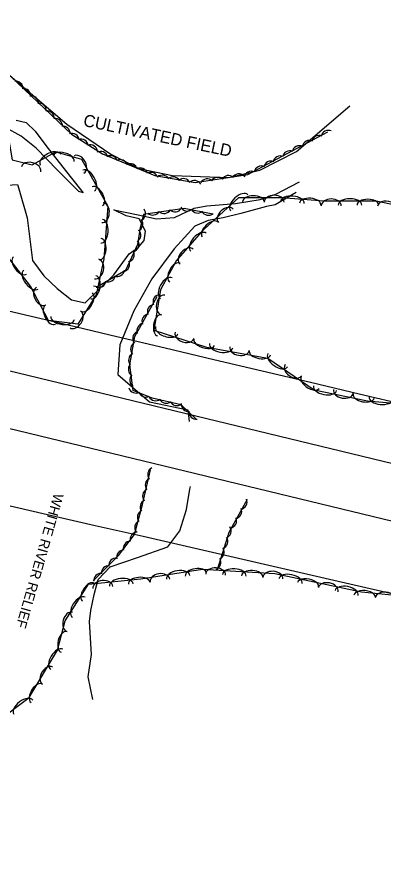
# Model space of a CAD drawing. Extents: x 1441650 to 1491889, y 345904 to 358319.
# Drawn here: x 1477789.6 to 1477971.6, y 346783.8 to 347206.9 of the extents above; entities that cross this region are included whole.
import ezdxf

# ---------------------------------------------------------------- set-up
doc = ezdxf.new("R2010")
doc.units = 0
for name, color, linetype in [('S_BRIDGE', 7, 'Continuous'), ('S_MISC_BOUNDARY', 7, 'Continuous'), ('S_MISC_BOUNDARY_ANNOT', 7, 'Continuous'), ('S_STREAM', 7, 'Continuous'), ('S_STREAM_ANNOT', 7, 'Continuous'), ('S_TREE', 7, 'Continuous')]:
    doc.layers.add(name, color=color, linetype=linetype)

msp = doc.modelspace()

# ---------------------------------------------------------------- linework, layer by layer
at = {"layer": 'S_BRIDGE'}
for p, q in [((1477677.12, 347057.7), (1478106.69, 346953.78)), ((1478100.81, 346926.42), (1477670.53, 347030.53))]:
    msp.add_line(p, q, dxfattribs=at)
at = {"layer": 'S_MISC_BOUNDARY'}
msp.add_lwpolyline([(1477712.46, 347226.66), (1477776.72, 347185.74), (1477814.32, 347153.7), (1477836.16, 347138.79), (1477850.02, 347131.83), (1477866.77, 347128.32), (1477894.47, 347127.35), (1477909.95, 347131), (1477928.14, 347140.22), (1477954.65, 347162.92)], dxfattribs=at)
at = {"layer": 'S_STREAM'}
for points in [[(1477789.14, 347155.76), (1477794.14, 347154.58), (1477798.63, 347150.33), (1477803.88, 347143.19), (1477816, 347127.81), (1477822.33, 347119.69), (1477820.29, 347120.42), (1477809.65, 347130.95), (1477799.13, 347141.87), (1477791.62, 347147.79), (1477783.84, 347152.14)], [(1477781.66, 347123.29), (1477789.81, 347123.79), (1477790.39, 347121.6), (1477794.63, 347107.26), (1477797.22, 347086.12), (1477802.82, 347078.57), (1477809.48, 347072.16), (1477816.63, 347066.61), (1477823.38, 347065.17), (1477837.58, 347078.93), (1477845.13, 347089.48), (1477849.89, 347092.76), (1477852.69, 347096.06), (1477853.23, 347100.63), (1477850.23, 347106.81), (1477843.68, 347108.33), (1477837.53, 347111.29), (1477849.65, 347108.74), (1477858.79, 347106.8), (1477867.61, 347107.4), (1477877.4, 347112.13), (1477883.8, 347113.28), (1477898, 347114.48), (1477910.23, 347116.35), (1477917.98, 347119.03), (1477929.64, 347125.22)], [(1477927.96, 347119.8), (1477917.66, 347113.67), (1477913.32, 347112.83), (1477900.6, 347109.5), (1477891.85, 347107.37), (1477884.46, 347105.98), (1477877.84, 347103.16), (1477867.48, 347091.89), (1477856.46, 347076.98), (1477847.58, 347061.2), (1477840.6, 347044.28), (1477839.65, 347029.6), (1477855.29, 347016.02), (1477874.31, 347011.99), (1477874.93, 347006.33)], [(1477827.22, 346868.41), (1477824.83, 346879.64), (1477826.43, 346890.7), (1477825.5, 346907.05), (1477826.19, 346912.46), (1477827.85, 346920.39), (1477829.74, 346927.85), (1477835.76, 346934.17), (1477849.3, 346938.76), (1477864.4, 346944.16), (1477870.3, 346952), (1477873.7, 346962.63), (1477875.36, 346972.61), (1477875.61, 346974.06)]]:
    msp.add_lwpolyline(points, dxfattribs=at)
at = {"layer": 'S_TREE'}
for points in [[(1477683.07, 347215.18), (1477733.32, 347203.01), (1477757.61, 347182.88), (1477784.52, 347151.59), (1477787.18, 347136.09), (1477797.11, 347133.65), (1477808.81, 347139.97), (1477821.56, 347136.35), (1477834.61, 347113.12), (1477832.59, 347086.96), (1477828.82, 347069.07), (1477819.8, 347054.53), (1477805.21, 347056.36), (1477796.27, 347073.39), (1477782.86, 347090.76), (1477755.96, 347094.14), (1477728.08, 347083.85), (1477710.51, 347082.54), (1477630.23, 347102.97), (1477531.96, 347127.11), (1477506.38, 347132.83)], [(1477744.1, 347205.71), (1477783.25, 347180.48), (1477816.58, 347148.84), (1477831.99, 347139.07), (1477857.91, 347128.29), (1477878, 347124.74), (1477904.13, 347128.82), (1477943.78, 347149.93)], [(1477463.73, 347137.84), (1477476.62, 347134.6), (1477489.5, 347131.35), (1477502.38, 347128.11), (1477526.43, 347122.42), (1477550.48, 347116.73), (1477574.52, 347111.04), (1477598.57, 347105.35), (1477622.62, 347099.66), (1477646.67, 347093.97), (1477670.71, 347088.29), (1477694.76, 347082.6), (1477718.81, 347076.91), (1477742.86, 347071.22), (1477766.9, 347065.53), (1477790.95, 347059.84), (1477815, 347054.15), (1477839.04, 347048.46), (1477863.09, 347042.78), (1477887.14, 347037.09), (1477911.19, 347031.4), (1477935.23, 347025.71), (1477959.28, 347020.02), (1477983.33, 347014.33)], [(1477463.73, 347137.84), (1477476.61, 347134.59), (1477489.5, 347131.35), (1477502.38, 347128.1), (1477526.43, 347122.42), (1477550.48, 347116.73), (1477574.52, 347111.04), (1477598.57, 347105.35), (1477622.62, 347099.66), (1477646.67, 347093.97), (1477670.71, 347088.28), (1477694.76, 347082.59), (1477718.81, 347076.91), (1477742.85, 347071.22), (1477766.9, 347065.53), (1477790.95, 347059.84), (1477815, 347054.15), (1477839.04, 347048.46), (1477863.09, 347042.77), (1477887.14, 347037.09), (1477911.19, 347031.4), (1477935.23, 347025.71), (1477959.28, 347020.02), (1477983.33, 347014.33)], [(1478012.32, 347012.03), (1477963.48, 347016.36), (1477936.94, 347021.73), (1477913.91, 347037.5), (1477883.76, 347042.98), (1477857.6, 347051.35), (1477860.89, 347071.79), (1477868.58, 347085.8), (1477882.48, 347101.73), (1477899.56, 347117.41), (1477920.97, 347117.44), (1477941.7, 347115.66), (1477967.78, 347115.71), (1477998.41, 347109.35)], [(1477886.72, 347109.05), (1477872.49, 347111.88), (1477852.35, 347108.96), (1477850.63, 347102.56), (1477849.29, 347094.04), (1477843.3, 347081.11), (1477829.47, 347072.99), (1477827.48, 347073.34)], [(1477878.62, 347007.23), (1477870.99, 347014.6), (1477856.6, 347017.84), (1477847.14, 347021.62), (1477845.45, 347034.42), (1477848, 347048.48), (1477859.07, 347068.2)], [(1477460.58, 347039.46), (1477473.2, 347036.28), (1477496.88, 347030.84), (1477520.56, 347025.4), (1477544.24, 347019.97), (1477567.92, 347014.53), (1477591.6, 347009.1), (1477615.28, 347003.66), (1477638.96, 346998.22), (1477662.64, 346992.79), (1477686.32, 346987.35), (1477710, 346981.92), (1477733.68, 346976.48), (1477757.36, 346971.04), (1477781.04, 346965.61), (1477804.72, 346960.17), (1477828.4, 346954.74), (1477852.08, 346949.3), (1477875.76, 346943.87), (1477899.44, 346938.43), (1477923.12, 346932.99), (1477946.8, 346927.56), (1477970.48, 346922.12), (1477994.16, 346916.69)], [(1477460.58, 347039.46), (1477473.2, 347036.28), (1477496.88, 347030.84), (1477520.56, 347025.41), (1477544.24, 347019.97), (1477567.92, 347014.53), (1477591.6, 347009.1), (1477615.28, 347003.66), (1477638.96, 346998.23), (1477662.64, 346992.79), (1477686.32, 346987.35), (1477710, 346981.92), (1477733.68, 346976.48), (1477757.36, 346971.05), (1477781.04, 346965.61), (1477804.72, 346960.17), (1477828.4, 346954.74), (1477852.08, 346949.3), (1477875.76, 346943.87), (1477899.44, 346938.43), (1477923.12, 346932.99), (1477946.8, 346927.56), (1477970.48, 346922.12), (1477994.16, 346916.69)], [(1477827.35, 346927.22), (1477839.92, 346939.79), (1477847.83, 346950.22), (1477851.85, 346965.04), (1477855.75, 346982.33)], [(1477903.75, 346967.53), (1477894.65, 346951.2), (1477888.77, 346932.61)], [(1477780.01, 346857.82), (1477795.55, 346869.32), (1477809.56, 346892.8), (1477813.42, 346907.44), (1477825.07, 346925.62), (1477850.97, 346928.28), (1477881.64, 346933.03), (1477917.52, 346930.86), (1477960.4, 346921.81), (1477999.13, 346918.03), (1478062.6, 346906.38), (1478104.18, 346897.6), (1478146, 346886.43), (1478214.12, 346869.02), (1478295.14, 346851.29), (1478397.82, 346825.41), (1478476.6, 346806.88), (1478570.85, 346783.8)]]:
    msp.add_lwpolyline(points, dxfattribs=at)
for centre in [(1477850.59, 347047.43), (1477849.57, 347042.2), (1477848.53, 347036.65)]:
    msp.add_arc(centre, 3.64, 118.9257, 220.5226, dxfattribs=at)
for centre, major_axis, ratio, start_param, end_param in [((1477788.86, 347171.49), (-2.95, -2.14), 0.999699, 2.439468, 4.212669), ((1477792.68, 347167.77), (-2.95, -2.14), 0.999699, 2.439468, 4.212669), ((1477796.56, 347164.18), (-2.95, -2.14), 0.999699, 2.439468, 4.212669), ((1477800.43, 347160.56), (-2.95, -2.14), 0.999699, 2.439468, 4.212669), ((1477804.37, 347156.81), (-2.95, -2.14), 0.999699, 2.439468, 4.212669), ((1477808.44, 347152.9), (-2.95, -2.14), 0.999699, 2.439468, 4.212669), ((1477812.26, 347149.18), (-2.95, -2.14), 0.999699, 2.439468, 4.212669), ((1477816.78, 347145.57), (-3.08, 1.95), 0.999983, 3.825789, 5.598989), ((1477944.04, 347147.05), (-3.22, -1.71), 0.999967, 3.825789, 5.598989), ((1477821.28, 347142.76), (-3.08, 1.95), 0.999983, 3.825789, 5.598989), ((1477934.67, 347142.06), (-3.22, -1.71), 0.999967, 3.825789, 5.598989), ((1477939.41, 347144.51), (-3.22, -1.71), 0.999967, 3.825789, 5.598989), ((1477806.14, 347136.12), (-5.11, -2.76), 0.555617, 3.141074, 6.282667), ((1477812.7, 347136.66), (-5.14, 1.46), 0.540975, 3.141882, 6.283475), ((1477825.87, 347139.84), (-3.08, 1.95), 0.999983, 3.825789, 5.598989), ((1477831.03, 347136.59), (-0.55, 3.6), 0.999916, 4.850402, 6.623603), ((1477924.86, 347136.88), (-3.22, -1.71), 0.999967, 3.825789, 5.598989), ((1477929.67, 347139.44), (-3.22, -1.71), 0.999967, 3.825789, 5.598989), ((1477820.31, 347133.71), (-2.43, 4.32), 0.685195, 3.141843, 6.283436), ((1477835.92, 347134.47), (-0.55, 3.6), 0.999916, 4.850402, 6.623603), ((1477840.83, 347132.51), (-0.55, 3.6), 0.999916, 4.850402, 6.623603), ((1477920.2, 347134.36), (-3.22, -1.71), 0.999967, 3.825789, 5.598989), ((1477796.5, 347131.35), (-4.79, 1.18), 0.688217, 3.142869, 6.284462), ((1477825.07, 347125.76), (-2.87, 5.12), 0.549987, 3.141746, 6.283338), ((1477845.74, 347130.5), (-0.55, 3.6), 0.999916, 4.850402, 6.623603), ((1477850.76, 347128.41), (-0.55, 3.6), 0.999916, 4.850402, 6.623603), ((1477910.83, 347129.37), (-3.22, -1.71), 0.999967, 3.825789, 5.598989), ((1477915.57, 347131.81), (-3.22, -1.71), 0.999967, 3.825789, 5.598989), ((1477855.96, 347126.21), (-0.55, 3.6), 0.999916, 4.850402, 6.623603), ((1477861.7, 347124.84), (-3.59, 0.63), 0.99997, 3.825789, 5.598989), ((1477866.92, 347123.99), (-3.59, 0.63), 0.99997, 3.825789, 5.598989), ((1477889.23, 347123.73), (-3.6, -0.56), 0.999965, 3.825789, 5.598989), ((1477894.44, 347124.62), (-3.6, -0.56), 0.999965, 3.825789, 5.598989), ((1477899.67, 347125.47), (-3.6, -0.56), 0.999965, 3.825789, 5.598989), ((1477905.83, 347126.75), (-3.22, -1.71), 0.999967, 3.825789, 5.598989), ((1477829.41, 347118.03), (-2.62, 4.66), 0.540608, 3.141741, 6.283334), ((1477872.15, 347123.11), (-3.59, 0.63), 0.99997, 3.825789, 5.598989), ((1477877.5, 347122.16), (-3.59, 0.63), 0.99997, 3.825789, 5.598989), ((1477883.95, 347122.98), (-3.6, -0.56), 0.999965, 3.825789, 5.598989), ((1477899.81, 347114.76), (-4.32, -3.97), 0.54967, 3.141593, 6.283185), ((1477831.97, 347109.84), (0.38, 4.94), 0.685175, 3.141593, 6.283185), ((1477906.83, 347115.3), (-5.35, -0.01), 0.539581, 3.141593, 6.283185), ((1477917.13, 347115.06), (-4.96, -0.01), 0.683893, 3.141593, 6.283185), ((1477926.18, 347114.87), (-5.85, 0.5), 0.54891, 3.141593, 6.283185), ((1477935.02, 347114.11), (-5.33, 0.46), 0.539549, 3.141593, 6.283185), ((1477945.48, 347113.29), (-4.96, -0.01), 0.683893, 3.141593, 6.283185), ((1477954.74, 347113.57), (-5.87, -0.01), 0.548942, 3.141593, 6.283185), ((1477963.61, 347113.59), (-5.35, -0.01), 0.539581, 3.141593, 6.283185), ((1477973.3, 347112.14), (-4.85, 1.01), 0.683857, 3.14229, 6.283883), ((1477849.63, 347109.38), (0.95, 3.52), 0.999948, 3.825789, 5.598989), ((1477856.95, 347112.31), (3.61, 0.52), 0.999267, 3.825789, 5.598989), ((1477862.54, 347113.09), (3.61, 0.52), 0.999267, 3.825789, 5.598989), ((1477867.93, 347113.87), (3.61, 0.52), 0.999267, 3.825789, 5.598989), ((1477874.06, 347114.28), (3.57, -0.71), 0.999282, 3.825789, 5.598989), ((1477879.26, 347113.32), (3.57, -0.71), 0.999282, 3.825789, 5.598989), ((1477884.47, 347112.21), (3.57, -0.71), 0.999282, 3.825789, 5.598989), ((1477893.17, 347108.31), (-3.65, -3.35), 0.6848, 3.141593, 6.283185), ((1477831.51, 347100.59), (0.45, 5.85), 0.549971, 3.141593, 6.283185), ((1477848.33, 347104.26), (0.95, 3.52), 0.999948, 3.825789, 5.598989), ((1477885.4, 347101.54), (-3.94, -3.62), 0.540297, 3.141593, 6.283185), ((1477847.37, 347098.75), (0.56, 3.6), 0.999982, 3.825789, 5.598989), ((1477879.58, 347095.18), (-3.86, -4.42), 0.549789, 3.141593, 6.283185), ((1477830.83, 347091.75), (0.41, 5.33), 0.540593, 3.141593, 6.283185), ((1477846.45, 347094.16), (2.89, 2.22), 0.99983, 4.306692, 6.079893), ((1477844.05, 347089.05), (2.89, 2.22), 0.99983, 4.306692, 6.079893), ((1477873.69, 347088.03), (-3.26, -3.73), 0.684949, 3.141593, 6.283185), ((1477791.05, 347083.62), (3.27, -4.23), 0.540594, 3.141593, 6.283185), ((1477829.09, 347081.91), (1.02, 4.85), 0.685191, 3.141603, 6.283195), ((1477841.74, 347084.25), (2.89, 2.22), 0.99983, 4.306692, 6.079893), ((1477867.91, 347080.16), (-2.57, -4.69), 0.540596, 3.141593, 6.283185), ((1477796.47, 347076.61), (3.59, -4.64), 0.549973, 3.141593, 6.283185), ((1477839.29, 347081.84), (3.43, -1.24), 0.998633, 4.704276, 6.477476), ((1477827.44, 347072.8), (1.21, 5.74), 0.549983, 3.141599, 6.283191), ((1477834.74, 347079.12), (3.43, -1.24), 0.998633, 4.704276, 6.477476), ((1477863.64, 347072.39), (-2.82, -5.14), 0.549975, 3.141593, 6.283185), ((1477801.56, 347068.45), (2.3, -4.39), 0.685166, 3.141508, 6.283101), ((1477830.05, 347076.37), (3.43, -1.24), 0.998633, 4.704276, 6.477476), ((1477824.11, 347065.51), (2.82, 4.54), 0.540884, 3.141917, 6.283509), ((1477860.66, 347065.58), (3.21, -1.73), 0.999949, 2.236861, 4.010061), ((1477862.06, 347064.1), (-0.79, -4.89), 0.685329, 3.141566, 6.283159), ((1477806.12, 347059.2), (2.48, -4.73), 0.540585, 3.141543, 6.283135), ((1477857.86, 347060.67), (3.21, -1.73), 0.999949, 2.236861, 4.010061), ((1477818.46, 347056.9), (2.61, 4.21), 0.685544, 3.142141, 6.283733), ((1477855.19, 347055.93), (3.21, -1.73), 0.999949, 2.236861, 4.010061), ((1477812.19, 347057.62), (5.82, -0.73), 0.550709, 3.141272, 6.282864), ((1477860.17, 347053.97), (-0.85, -5.28), 0.540713, 3.141577, 6.283169), ((1477852.63, 347051.29), (3.21, -1.73), 0.999949, 2.236861, 4.010061), ((1477863.83, 347051.57), (5.58, -1.77), 0.549935, 3.138429, 6.280022), ((1477872.71, 347049.01), (4.72, -1.49), 0.685126, 3.136411, 6.278004), ((1477882.42, 347045.63), (5.09, -1.62), 0.540558, 3.138528, 6.280121), ((1477890.81, 347043.85), (5.77, -1.05), 0.548895, 3.141593, 6.283185), ((1477899.96, 347042.45), (4.88, -0.89), 0.683834, 3.141593, 6.283185), ((1477910.05, 347040.35), (5.26, -0.96), 0.539535, 3.141593, 6.283185), ((1477918.87, 347036.67), (4.84, -3.31), 0.549085, 3.141282, 6.282874), ((1477848.41, 347032.09), (0.48, -3.61), 0.999996, 3.825789, 5.598989), ((1477926.66, 347031.66), (4.09, -2.8), 0.684072, 3.141084, 6.282677), ((1477849.14, 347026.83), (0.48, -3.61), 0.999996, 3.825788, 5.598989), ((1477935.01, 347025.62), (4.41, -3.02), 0.539722, 3.141291, 6.282884), ((1477848.51, 347024.02), (3.38, -1.35), 0.999988, 3.825788, 5.598989), ((1477942.34, 347022.8), (5.75, -1.16), 0.548894, 3.141593, 6.283185), ((1477951.46, 347021.22), (4.86, -0.98), 0.683834, 3.141593, 6.283185), ((1477853.43, 347021.97), (3.38, -1.35), 0.999988, 3.825788, 5.598989), ((1477858.32, 347020.14), (3.55, -0.8), 0.999989, 3.825789, 5.598989), ((1477863.63, 347018.95), (3.55, -0.8), 0.999989, 3.825789, 5.598989), ((1477961.51, 347018.92), (5.24, -1.06), 0.539534, 3.141593, 6.283185), ((1477970.07, 347017.9), (5.85, -0.52), 0.548909, 3.141593, 6.283185), ((1477868.81, 347017.82), (3.55, -0.8), 0.999989, 3.825788, 5.598989), ((1477874.65, 347014.86), (2.2, -2.9), 0.999989, 3.9786, 5.751801), ((1477878.44, 347011.1), (2.2, -2.9), 0.999989, 3.9786, 5.751801), ((1477858, 346979.96), (-0.8, -3.55), 0.99556, 3.825789, 5.598989), ((1477856.76, 346974.77), (-0.8, -3.55), 0.99556, 3.825789, 5.598989), ((1477855.48, 346969.27), (-0.8, -3.55), 0.99556, 3.825789, 5.598989), ((1477854.24, 346963.86), (-0.95, -3.52), 0.995561, 3.825789, 5.598989), ((1477900.05, 346966.36), (1.1, 3.47), 0.9999, 3.623708, 5.396908), ((1477897.39, 346961.74), (1.1, 3.47), 0.9999, 3.623708, 5.396908), ((1477852.88, 346958.73), (-0.95, -3.52), 0.995561, 3.825789, 5.598989), ((1477894.89, 346957.09), (1.1, 3.47), 0.9999, 3.623708, 5.396908), ((1477851.57, 346953.62), (-0.95, -3.52), 0.995561, 3.825789, 5.598989), ((1477892.13, 346951.95), (1.1, 3.47), 0.9999, 3.825789, 5.598989), ((1477849.29, 346947.75), (-1.92, -3.09), 0.996222, 3.732094, 5.505295), ((1477845.85, 346943.28), (-1.92, -3.09), 0.996222, 3.732094, 5.505295), ((1477890.49, 346946.76), (1.1, 3.47), 0.9999, 3.825789, 5.598989), ((1477842.56, 346938.95), (-1.92, -3.09), 0.996222, 3.732094, 5.505295), ((1477888.75, 346941.39), (1.1, 3.47), 0.9999, 3.825789, 5.598989), ((1477838.7, 346934.82), (-0.25, -3.63), 0.994275, 3.106759, 4.879959), ((1477887.08, 346936.32), (1.1, 3.47), 0.9999, 3.825789, 5.598989), ((1477835.02, 346931.04), (-0.25, -3.63), 0.994275, 3.106759, 4.879959), ((1477869.56, 346929.01), (-5.8, -0.9), 0.549929, 3.141593, 6.283185), ((1477878.33, 346930.37), (-5.28, -0.82), 0.540551, 3.141593, 6.283185), ((1477888.1, 346930.25), (-4.95, 0.3), 0.685156, 3.141593, 6.283185), ((1477897.36, 346929.95), (-5.86, 0.35), 0.549956, 3.141593, 6.283185), ((1477831.21, 346927.33), (-0.25, -3.63), 0.994275, 3.106759, 4.879959), ((1477841.3, 346925.15), (-5.84, -0.6), 0.549934, 3.141593, 6.283185), ((1477850.12, 346926.06), (-5.32, -0.55), 0.540556, 3.141593, 6.283185), ((1477860.45, 346927.34), (-4.9, -0.76), 0.685122, 3.141593, 6.283185), ((1477906.21, 346929.42), (-5.34, 0.32), 0.540577, 3.141593, 6.283185), ((1477916.48, 346928.54), (-4.95, 0.3), 0.685156, 3.141593, 6.283185), ((1477925.26, 346927.06), (-5.74, 1.21), 0.549979, 3.141585, 6.283177), ((1477933.94, 346925.23), (-5.23, 1.1), 0.5406, 3.141585, 6.283178), ((1477824.99, 346921.55), (-2.88, -4.5), 0.540575, 3.141593, 6.283185), ((1477832.11, 346923.95), (-4.93, -0.51), 0.685129, 3.141593, 6.283185), ((1477943.96, 346922.84), (-4.85, 1.02), 0.685185, 3.14158, 6.283172), ((1477953.08, 346921.19), (-5.74, 1.21), 0.549979, 3.141585, 6.283177), ((1477820.2, 346914.09), (-3.17, -4.94), 0.549953, 3.141593, 6.283185), ((1477962.01, 346919.52), (-5.32, 0.52), 0.540599, 3.141469, 6.283062), ((1477972.24, 346918.26), (-4.93, 0.48), 0.685184, 3.141383, 6.282976), ((1477815.73, 346906.83), (-1.27, -4.79), 0.685216, 3.141593, 6.283185), ((1477812.84, 346896.93), (-1.37, -5.17), 0.540625, 3.141593, 6.283185), ((1477809.31, 346888.25), (-3.01, -5.04), 0.549959, 3.141616, 6.283208), ((1477804.79, 346880.17), (-2.54, -4.26), 0.68516, 3.14163, 6.283223), ((1477799.29, 346871.46), (-2.74, -4.59), 0.54058, 3.141615, 6.283208), ((1477792.69, 346864.57), (-4.72, -3.49), 0.549916, 3.141593, 6.283185)]:
    msp.add_ellipse(centre, major_axis=major_axis, ratio=ratio, start_param=start_param, end_param=end_param, dxfattribs=at)

# ---------------------------------------------------------------- texts
at = {"layer": 'S_MISC_BOUNDARY_ANNOT'}
msp.add_text('CULTIVATED FIELD', height=6.0004, rotation=348.0788, dxfattribs=at).set_placement((1477822.09, 347152.94))
at = {"layer": 'S_STREAM_ANNOT'}
msp.add_text('WHITE RIVER RELIEF', height=5.0003, rotation=254.0803, dxfattribs=at).set_placement((1477807.92, 346971.01))

doc.saveas('drawing.dxf')
